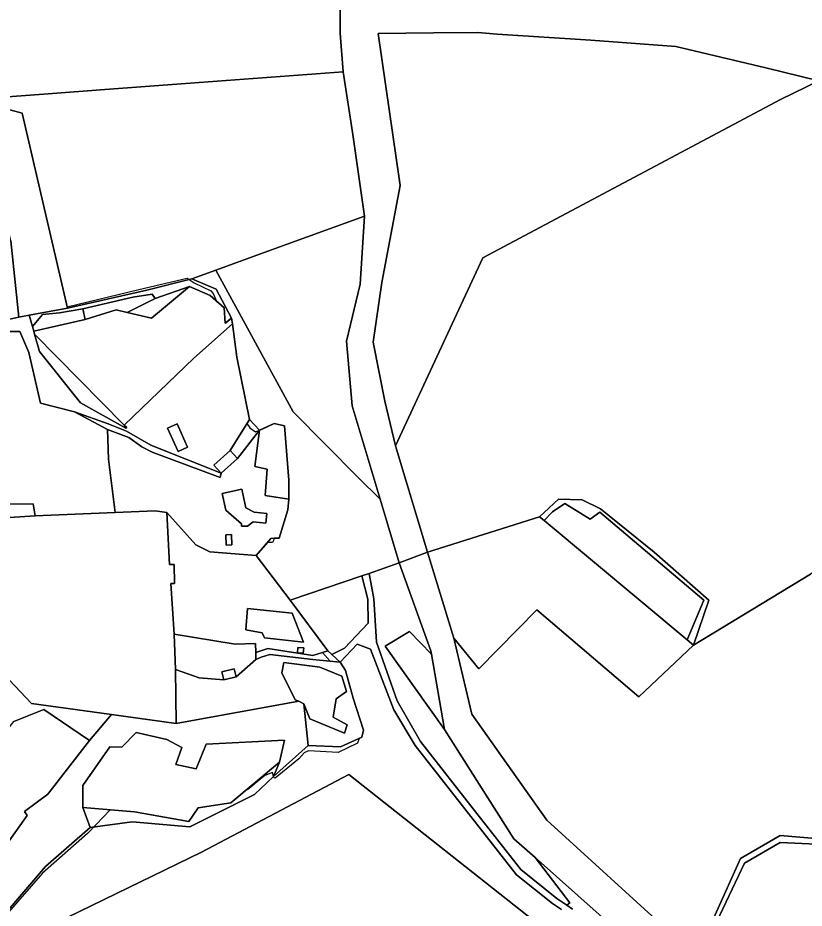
# Model space of a CAD drawing. Extents: x -477304 to -465429, y -1159113 to -1149210.
# Drawn here: x -470642 to -470157, y -1151854 to -1151305 of the extents above; entities that cross this region are included whole.
import ezdxf

# ---------------------------------------------------------------- set-up
doc = ezdxf.new("R2010")
doc.units = 0
for name, color, linetype in [('BPEJ_s', 7, 'Continuous'), ('ostatni_s', 7, 'Continuous'), ('PUPFL_s', 7, 'Continuous'), ('trav_porost_s', 7, 'Continuous'), ('voda_s', 7, 'Continuous')]:
    doc.layers.add(name, color=color, linetype=linetype)

msp = doc.modelspace()

# ---------------------------------------------------------------- linework, layer by layer
at = {"layer": 'BPEJ_s'}
msp.add_lwpolyline([(-470659.16, -1151358.78), (-470639.21, -1151364.17), (-470611.46, -1151483.61), (-470567.29, -1151472.92), (-470537.41, -1151465.95), (-470536.25, -1151466.7), (-470533.14, -1151468.72), (-470522.9, -1151473.63), (-470521.41, -1151475.33), (-470519.4, -1151480.05), (-470514.72, -1151484.17), (-470514.23, -1151492.14), (-470513.72, -1151493.34), (-470510.13, -1151490.61), (-470509.53, -1151494), (-470506.83, -1151514.54), (-470499.13, -1151552.98), (-470500.72, -1151555.54), (-470498.8, -1151558.1), (-470495.39, -1151560.66), (-470492.87, -1151559.58), (-470491.37, -1151558.94), (-470483.94, -1151555.42), (-470477.57, -1151556.92), (-470474.8, -1151590.43), (-470474.87, -1151602.01), (-470475.35, -1151608.72), (-470480.72, -1151626.2), (-470483.85, -1151626.24), (-470484.29, -1151627.64), (-470484.93, -1151628.71), (-470488.07, -1151628.71), (-470494.9, -1151636.77), (-470473.99, -1151664.4), (-470450.85, -1151695.66), (-470454.07, -1151696.64), (-470449.41, -1151702.05), (-470443.12, -1151702.67), (-470439.95, -1151707.77), (-470435.24, -1151724.84), (-470428.75, -1151744.49), (-470429.85, -1151748.88), (-470431.53, -1151749.64), (-470432.46, -1151752.43), (-470444.4, -1151758.19), (-470462.75, -1151757.13), (-470465.31, -1151758.41), (-470468.72, -1151762.24), (-470483.23, -1151773.98), (-470484.08, -1151773.76), (-470484.3, -1151772.93), (-470484.32, -1151772.87), (-470484.93, -1151770.56), (-470489.63, -1151772.48), (-470500.29, -1151781.23), (-470500.78, -1151781.16), (-470510.51, -1151789.34), (-470530.76, -1151792.46), (-470536.47, -1151800.72), (-470570.01, -1151794.79), (-470584.87, -1151793.57), (-470593.67, -1151802.73), (-470598.84, -1151808.11), (-470626.58, -1151832.64), (-470648.98, -1151858.24)], dxfattribs=at)
msp.add_lwpolyline([(-470659.16, -1151358.78), (-470639.21, -1151364.17), (-470611.46, -1151483.61), (-470567.29, -1151472.92), (-470537.41, -1151465.95), (-470536.25, -1151466.7), (-470533.14, -1151468.72), (-470522.9, -1151473.63), (-470521.41, -1151475.33), (-470519.4, -1151480.05), (-470514.72, -1151484.17), (-470514.23, -1151492.14), (-470513.72, -1151493.34), (-470510.13, -1151490.61), (-470509.53, -1151494), (-470506.83, -1151514.54), (-470499.13, -1151552.98), (-470500.72, -1151555.54), (-470498.8, -1151558.1), (-470495.39, -1151560.66), (-470492.87, -1151559.58), (-470491.37, -1151558.94), (-470483.94, -1151555.42), (-470477.57, -1151556.92), (-470474.8, -1151590.43), (-470474.87, -1151602.01), (-470475.35, -1151608.72), (-470480.72, -1151626.2), (-470483.85, -1151626.24), (-470484.29, -1151627.64), (-470484.93, -1151628.71), (-470488.07, -1151628.71), (-470494.9, -1151636.77), (-470473.99, -1151664.4), (-470450.85, -1151695.66), (-470454.07, -1151696.64), (-470449.41, -1151702.05), (-470443.12, -1151702.67), (-470439.95, -1151707.77), (-470435.24, -1151724.84), (-470428.75, -1151744.49), (-470429.85, -1151748.88), (-470431.53, -1151749.64), (-470432.46, -1151752.43), (-470444.4, -1151758.19), (-470462.75, -1151757.13), (-470465.31, -1151758.41), (-470468.72, -1151762.24), (-470483.23, -1151773.98), (-470484.08, -1151773.76), (-470484.3, -1151772.93), (-470484.32, -1151772.87), (-470484.93, -1151770.56), (-470489.63, -1151772.48), (-470500.29, -1151781.23), (-470500.78, -1151781.16), (-470510.51, -1151789.34), (-470530.76, -1151792.46), (-470536.47, -1151800.72), (-470570.01, -1151794.79), (-470584.87, -1151793.57), (-470593.67, -1151802.73), (-470598.84, -1151808.11), (-470626.58, -1151832.64), (-470648.98, -1151858.24)], dxfattribs=at)
at = {"layer": 'ostatni_s'}
for points in [[(-470600.33, -1151491.26), (-470601.78, -1151484.78), (-470570.89, -1151477.69), (-470558.98, -1151475.77), (-470557.3, -1151478.38), (-470574.42, -1151487.05), (-470581.3, -1151485.37)], [(-470760.79, -1151623.9), (-470766.63, -1151624.89), (-470779.94, -1151626.91), (-470768.35, -1151619.41), (-470784.82, -1151581.17), (-470786.43, -1151561.65), (-470789.24, -1151560.55), (-470788.87, -1151552.19), (-470783.16, -1151530.61), (-470779.49, -1151533.02), (-470782.34, -1151554.85), (-470781.52, -1151570.19), (-470771.97, -1151587.19), (-470759, -1151582.87), (-470753.71, -1151593.46), (-470755.15, -1151600.99), (-470762.21, -1151604.15), (-470755.48, -1151620.39), (-470681.92, -1151605.38), (-470632.5, -1151604.9), (-470631.17, -1151612.43), (-470701.11, -1151616.95), (-470730.02, -1151619.95)], [(-470559.84, -1151568.82), (-470516.46, -1151586.08), (-470517.11, -1151588.76), (-470559.03, -1151573.14), (-470565.47, -1151569.85), (-470573.55, -1151564.16), (-470586.51, -1151559.16), (-470607.03, -1151548.27), (-470586.29, -1151555.77), (-470574.82, -1151560.09)], [(-470549.59, -1151558.36), (-470543.69, -1151555.69), (-470537.2, -1151570.04), (-470543.1, -1151572.71)], [(-470510.98, -1151572.1), (-470499.13, -1151552.98), (-470492.83, -1151559.63), (-470506.48, -1151577.1)], [(-470516.46, -1151586.08), (-470520.96, -1151581.08), (-470510.98, -1151572.1), (-470506.48, -1151577.1)], [(-470500.32, -1151618.7), (-470503.95, -1151618.72), (-470503.96, -1151617.31), (-470513.59, -1151608.94), (-470515.83, -1151598.52), (-470503.72, -1151595.92), (-470501.25, -1151607.42), (-470496.28, -1151610.06), (-470488.33, -1151610.89), (-470488.96, -1151616.96), (-470496.91, -1151616.13)], [(-470513.76, -1151624.02), (-470510.26, -1151623.85), (-470509.95, -1151630.22), (-470513.45, -1151630.39)], [(-470514.94, -1151713.46), (-470530.16, -1151712.14), (-470544.73, -1151706.99), (-470545.52, -1151685.23), (-470507.86, -1151691.46), (-470495.47, -1151690.97), (-470495.19, -1151696.53), (-470495.13, -1151700.96), (-470507.28, -1151711.68), (-470508.43, -1151706.7), (-470516.09, -1151708.46)], [(-470459.94, -1151701), (-470486.62, -1151697.94), (-470491.98, -1151699.57), (-470495.13, -1151700.96), (-470495.19, -1151696.53), (-470492.71, -1151695.81), (-470487.79, -1151694.22), (-470460.09, -1151698.47), (-470450.85, -1151695.66), (-470448.38, -1151697.91), (-470443.12, -1151702.67)], [(-470469.21, -1151693.43), (-470465.66, -1151693.75), (-470465.96, -1151697.07), (-470469.51, -1151696.75)], [(-470516.09, -1151708.46), (-470508.43, -1151706.7), (-470507.28, -1151711.68), (-470514.94, -1151713.46)]]:
    msp.add_lwpolyline(points, close=True, dxfattribs=at)
msp.add_lwpolyline([(-470649.2, -1151815.65), (-470636.13, -1151797.05), (-470637.78, -1151794.58), (-470623.45, -1151783.99), (-470597.72, -1151750.9), (-470584.09, -1151734.89), (-470544.37, -1151740.36), (-470468.73, -1151726.71), (-470465.51, -1151728.29), (-470462.91, -1151753.98), (-470484.37, -1151772.99), (-470480.61, -1151764.19), (-470477.6, -1151750.59), (-470525.71, -1151753.16), (-470531.97, -1151768.36), (-470544.39, -1151765.7), (-470540.72, -1151755.17), (-470549.94, -1151750.24), (-470568.88, -1151746), (-470577.72, -1151755.06), (-470585.2, -1151754.81), (-470601.78, -1151778.54), (-470601.78, -1151792.19), (-470597.32, -1151804.38), (-470624.85, -1151828.43), (-470650.23, -1151858.37)], dxfattribs=at)
at = {"layer": 'PUPFL_s'}
for points in [[(-470590.97, -1151349.83), (-470620.51, -1151352.03), (-470670.37, -1151355.75), (-470673.29, -1151355.15), (-470654.9, -1151308.72), (-470632.08, -1151252.99), (-470572.35, -1151223.33), (-470517.26, -1151227.82), (-470439, -1151236.7), (-470443.21, -1151256.74), (-470443.16, -1151314.78), (-470441.39, -1151338.67), (-470491.25, -1151342.38), (-470541.11, -1151346.11)], [(-470346.34, -1151315.55), (-470288.78, -1151319.08), (-470236.24, -1151323), (-470200.8, -1151331.6), (-470180.76, -1151336.24), (-470148.15, -1151344.32), (-470171.74, -1151355.7), (-470355.3, -1151453.4), (-470409.15, -1151569.16), (-470415.69, -1151541.71), (-470422.79, -1151505.3), (-470417.45, -1151468.61), (-470406.12, -1151408.86), (-470419.7, -1151314.97), (-470385.67, -1151314.59), (-470358.42, -1151314.47)], [(-470487.69, -1151449.23), (-470519.77, -1151460.89), (-470534.69, -1151466.31), (-470562.32, -1151473.27), (-470611.28, -1151484.38), (-470639.21, -1151364.17), (-470659.16, -1151358.78), (-470670.37, -1151355.75), (-470620.51, -1151352.03), (-470590.97, -1151349.83), (-470541.11, -1151346.11), (-470491.25, -1151342.38), (-470441.39, -1151338.67), (-470435.44, -1151377.36), (-470428.21, -1151427.6)], [(-470153.21, -1151648.26), (-470225.46, -1151692.07), (-470216.01, -1151664.31), (-470249.55, -1151634.67), (-470282.66, -1151608.15), (-470294.13, -1151602.6), (-470308.59, -1151602.12), (-470320.27, -1151612.92), (-470389.37, -1151634.71), (-470409.15, -1151569.16), (-470355.3, -1151453.4), (-470171.74, -1151355.7), (-470148.15, -1151344.32), (-470135.66, -1151368.82), (-470127.77, -1151394.54), (-470090.3, -1151497.49), (-470105.58, -1151486.63), (-470075.17, -1151600.94), (-470091.49, -1151610.84)], [(-470487.69, -1151449.23), (-470428.21, -1151427.6), (-470430.91, -1151469.67), (-470439.2, -1151504.72), (-470435.77, -1151544.58), (-470421.03, -1151593.86), (-470418.55, -1151602.16), (-470432.07, -1151588.73), (-470472.2, -1151548.17), (-470519.77, -1151460.89)], [(-470506.83, -1151514.54), (-470509.53, -1151494), (-470510.13, -1151490.61), (-470519.53, -1151472.72), (-470534.69, -1151466.31), (-470519.77, -1151460.89), (-470472.2, -1151548.17), (-470432.07, -1151588.73), (-470418.55, -1151602.16), (-470406.83, -1151641.32), (-470425.24, -1151647.87), (-470429.92, -1151649.45), (-470473.99, -1151664.4), (-470494.9, -1151636.77), (-470486, -1151626.27), (-470480.72, -1151626.2), (-470475.35, -1151608.72), (-470474.87, -1151602.01), (-470474.8, -1151590.43), (-470477.57, -1151556.92), (-470483.94, -1151555.42), (-470492.83, -1151559.63), (-470499.13, -1151552.98)], [(-470634.84, -1151488.73), (-470611.28, -1151484.38), (-470562.32, -1151473.27), (-470534.69, -1151466.31), (-470519.53, -1151472.72), (-470510.13, -1151490.61), (-470514.14, -1151493.66), (-470514.72, -1151484.17), (-470523.34, -1151476.57), (-470535.96, -1151471.01), (-470557.3, -1151478.38), (-470558.98, -1151475.77), (-470570.89, -1151477.69), (-470601.78, -1151484.78), (-470616.17, -1151487.25), (-470626.64, -1151488.35), (-470632.88, -1151495.72)], [(-470282.66, -1151608.15), (-470249.55, -1151634.67), (-470216.01, -1151664.31), (-470225.46, -1151692.07), (-470229.38, -1151688.8), (-470218.95, -1151664.44), (-470283.13, -1151610.11), (-470289.05, -1151614.42), (-470304.68, -1151604.69), (-470312.32, -1151609.87), (-470317.53, -1151615.21), (-470320.27, -1151612.92), (-470308.59, -1151602.12), (-470294.13, -1151602.6)], [(-470218.95, -1151664.44), (-470229.38, -1151688.8), (-470317.53, -1151615.21), (-470312.32, -1151609.87), (-470304.68, -1151604.69), (-470289.05, -1151614.42), (-470283.13, -1151610.11)], [(-470357.66, -1151706.76), (-470373.13, -1151687.8), (-470389.37, -1151634.71), (-470320.27, -1151612.92), (-470317.53, -1151615.21), (-470229.38, -1151688.8), (-470225.46, -1151692.07), (-470259, -1151723.99), (-470321.95, -1151670.35)], [(-470387.25, -1151695.57), (-470406.83, -1151641.32), (-470389.37, -1151634.71), (-470373.13, -1151687.8), (-470361.97, -1151734.6), (-470315.75, -1151799.93), (-470251.11, -1151858.95), (-470226.66, -1151880.93), (-470242.94, -1151889.79), (-470253.28, -1151882.23), (-470270.37, -1151869.74), (-470323.08, -1151823.03), (-470336.15, -1151811.45), (-470378.96, -1151744.1), (-470386.88, -1151697.74)], [(-470408.04, -1151726.46), (-470420.87, -1151690.29), (-470422.38, -1151663.53), (-470425.24, -1151647.87), (-470406.83, -1151641.32), (-470387.25, -1151695.57), (-470386.88, -1151697.74), (-470400.45, -1151683.72), (-470415.46, -1151692.66), (-470378.96, -1151744.1), (-470336.15, -1151811.45), (-470323.08, -1151823.03), (-470301.65, -1151850.84), (-470303.52, -1151852.39), (-470309.73, -1151848.21), (-470331.87, -1151830.33), (-470358.88, -1151795.77), (-470393.69, -1151751.56)], [(-470425.96, -1151678.53), (-470440.42, -1151694.03), (-470448.38, -1151697.91), (-470450.85, -1151695.66), (-470473.99, -1151664.4), (-470429.92, -1151649.45), (-470426.14, -1151663.69)], [(-470386.88, -1151697.74), (-470378.96, -1151744.1), (-470415.46, -1151692.66), (-470400.45, -1151683.72)], [(-470530.76, -1151792.46), (-470510.51, -1151789.34), (-470480.61, -1151764.19), (-470484.37, -1151772.99), (-470495.94, -1151784.12), (-470535.82, -1151804.15), (-470571.49, -1151800.97), (-470597.32, -1151804.38), (-470601.78, -1151792.19), (-470570.01, -1151794.79), (-470536.47, -1151800.72)]]:
    msp.add_lwpolyline(points, close=True, dxfattribs=at)
for points in [[(-470148.15, -1151344.32), (-470180.76, -1151336.24), (-470200.8, -1151331.6), (-470236.24, -1151323), (-470288.78, -1151319.08), (-470346.34, -1151315.55), (-470358.42, -1151314.47), (-470385.67, -1151314.59), (-470419.7, -1151314.97), (-470406.12, -1151408.86), (-470417.45, -1151468.61), (-470422.79, -1151505.3), (-470415.69, -1151541.71), (-470409.15, -1151569.16), (-470389.37, -1151634.71), (-470406.83, -1151641.32), (-470418.55, -1151602.16), (-470421.03, -1151593.86), (-470435.77, -1151544.58), (-470439.2, -1151504.72), (-470430.91, -1151469.67), (-470428.21, -1151427.6), (-470435.44, -1151377.36), (-470441.39, -1151338.67), (-470443.16, -1151314.78), (-470443.21, -1151256.74)], [(-470306.73, -1151855.05), (-470312.23, -1151851.31), (-470334.53, -1151833.61), (-470362.61, -1151797.66), (-470396.9, -1151753.94), (-470410.08, -1151732.02), (-470424.51, -1151694.47), (-470432.7, -1151691.42), (-470443.12, -1151702.67), (-470448.38, -1151697.91), (-470440.42, -1151694.03), (-470425.96, -1151678.53), (-470426.14, -1151663.69), (-470429.92, -1151649.45), (-470425.24, -1151647.87), (-470422.38, -1151663.53), (-470420.87, -1151690.29), (-470408.04, -1151726.46), (-470393.69, -1151751.56), (-470358.88, -1151795.77), (-470331.87, -1151830.33), (-470309.73, -1151848.21), (-470303.52, -1151852.39), (-470300.05, -1151854.72)], [(-470147.76, -1151811.37), (-470171.99, -1151809.39), (-470196.48, -1151823.65), (-470221.39, -1151878.77), (-470226.66, -1151880.93), (-470251.11, -1151858.95), (-470315.75, -1151799.93), (-470361.97, -1151734.6), (-470373.13, -1151687.8), (-470357.66, -1151706.76), (-470321.95, -1151670.35), (-470259, -1151723.99), (-470225.46, -1151692.07), (-470153.21, -1151648.26)], [(-470650.23, -1151858.37), (-470624.85, -1151828.43), (-470597.32, -1151804.38), (-470571.49, -1151800.97), (-470535.82, -1151804.15), (-470495.94, -1151784.12), (-470484.37, -1151772.99), (-470462.91, -1151753.98), (-470443, -1151754.84), (-470429.85, -1151748.88), (-470428.75, -1151744.49), (-470435.24, -1151724.84), (-470439.95, -1151707.77), (-470443.12, -1151702.67), (-470432.7, -1151691.42), (-470424.51, -1151694.47), (-470410.08, -1151732.02), (-470396.9, -1151753.94), (-470362.61, -1151797.66), (-470334.53, -1151833.61), (-470312.23, -1151851.31), (-470306.73, -1151855.05)], [(-470319.32, -1151865.5), (-470437.91, -1151771.83), (-470528.56, -1151819.66), (-470641.49, -1151874.61)], [(-470641.49, -1151874.61), (-470528.56, -1151819.66), (-470437.91, -1151771.83), (-470319.32, -1151865.5)], [(-470142.18, -1152095.18), (-470172.83, -1152020.94), (-470175.58, -1152007.33), (-470231.98, -1151935.99), (-470239.46, -1151890.98), (-470220.48, -1151882.29), (-470193.95, -1151826.43), (-470171.91, -1151813.75), (-470149.63, -1151814.8)], [(-470300.05, -1151854.72), (-470303.52, -1151852.39), (-470301.65, -1151850.84), (-470323.08, -1151823.03), (-470270.37, -1151869.74)]]:
    msp.add_lwpolyline(points, dxfattribs=at)
at = {"layer": 'trav_porost_s'}
for points in [[(-470639.21, -1151364.17), (-470611.28, -1151484.38), (-470634.84, -1151488.73), (-470641.21, -1151489.9), (-470646.26, -1151442.95), (-470661.01, -1151374.58), (-470659.95, -1151365.5), (-470659.16, -1151358.78)], [(-470819.46, -1151517.55), (-470827.19, -1151488.54), (-470834.39, -1151461.41), (-470841.32, -1151439.75), (-470843.37, -1151420.05), (-470804.78, -1151518.1), (-470733.72, -1151491.42), (-470739.2, -1151466.04), (-470646.26, -1151442.95), (-470641.21, -1151489.9), (-470677.47, -1151497.65), (-470730.17, -1151511.35), (-470777.96, -1151526.46)], [(-470509.53, -1151494), (-470533.35, -1151515.25), (-470576.28, -1151556.51), (-470631.58, -1151500.37), (-470632.09, -1151498.53), (-470600.33, -1151491.26), (-470581.3, -1151485.37), (-470574.42, -1151487.05), (-470559.48, -1151490.45), (-470535.96, -1151471.01), (-470523.34, -1151476.57), (-470514.72, -1151484.17), (-470514.14, -1151493.66), (-470510.13, -1151490.61)], [(-470535.96, -1151471.01), (-470559.48, -1151490.45), (-470574.42, -1151487.05), (-470557.3, -1151478.38)], [(-470600.33, -1151491.26), (-470632.09, -1151498.53), (-470632.88, -1151495.72), (-470626.64, -1151488.35), (-470616.17, -1151487.25), (-470601.78, -1151484.78)], [(-470576.28, -1151556.51), (-470574.65, -1151558.03), (-470575.33, -1151558.44), (-470603.16, -1151542.72), (-470628.58, -1151511.06), (-470631.58, -1151500.37)], [(-470543.69, -1151555.69), (-470549.59, -1151558.36), (-470543.1, -1151572.71), (-470537.2, -1151570.04)], [(-470495.86, -1151582), (-470492.83, -1151559.63), (-470483.94, -1151555.42), (-470477.57, -1151556.92), (-470474.8, -1151590.43), (-470474.87, -1151602.01), (-470489.45, -1151599.82), (-470488.19, -1151583.51)], [(-470486, -1151626.27), (-470494.9, -1151636.77), (-470523.51, -1151634.64), (-470532.18, -1151630.28), (-470550.1, -1151610.25), (-470557.18, -1151609.36), (-470581.85, -1151610.38), (-470585.9, -1151577.53), (-470586.51, -1151559.16), (-470573.55, -1151564.16), (-470565.47, -1151569.85), (-470559.03, -1151573.14), (-470517.11, -1151588.76), (-470516.46, -1151586.08), (-470506.48, -1151577.1), (-470492.83, -1151559.63), (-470495.86, -1151582), (-470488.19, -1151583.51), (-470489.45, -1151599.82), (-470474.87, -1151602.01), (-470475.35, -1151608.72), (-470480.72, -1151626.2)], [(-470496.91, -1151616.13), (-470488.96, -1151616.96), (-470488.33, -1151610.89), (-470496.28, -1151610.06), (-470501.25, -1151607.42), (-470503.72, -1151595.92), (-470515.83, -1151598.52), (-470513.59, -1151608.94), (-470503.96, -1151617.31), (-470503.95, -1151618.72), (-470500.32, -1151618.7)], [(-470548.42, -1151642.33), (-470545.41, -1151642.46), (-470545.28, -1151654.17), (-470547.65, -1151654.17), (-470545.52, -1151685.23), (-470544.73, -1151706.99), (-470544.37, -1151740.36), (-470584.09, -1151734.89), (-470633.35, -1151728.01), (-470646.97, -1151713.6), (-470649.07, -1151701.5), (-470652.36, -1151701.54), (-470666.6, -1151684.25), (-470670.18, -1151663.71), (-470689.89, -1151649.63), (-470701.11, -1151616.95), (-470631.17, -1151612.43), (-470581.85, -1151610.38), (-470557.18, -1151609.36), (-470550.1, -1151610.25)], [(-470545.41, -1151642.46), (-470548.42, -1151642.33), (-470550.1, -1151610.25), (-470532.18, -1151630.28), (-470523.51, -1151634.64), (-470494.9, -1151636.77), (-470473.99, -1151664.4), (-470450.85, -1151695.66), (-470460.09, -1151698.47), (-470487.79, -1151694.22), (-470492.71, -1151695.81), (-470495.19, -1151696.53), (-470495.47, -1151690.97), (-470507.86, -1151691.46), (-470545.52, -1151685.23), (-470547.65, -1151654.17), (-470545.28, -1151654.17)], [(-470509.95, -1151630.22), (-470510.26, -1151623.85), (-470513.76, -1151624.02), (-470513.45, -1151630.39)], [(-470465.77, -1151690.22), (-470472.68, -1151672.38), (-470500.37, -1151669.56), (-470501.39, -1151682.55), (-470491.23, -1151684.48), (-470489.88, -1151687.67)], [(-470465.77, -1151690.22), (-470489.88, -1151687.67), (-470491.23, -1151684.48), (-470501.39, -1151682.55), (-470500.37, -1151669.56), (-470472.68, -1151672.38)], [(-470465.96, -1151697.07), (-470465.66, -1151693.75), (-470469.21, -1151693.43), (-470469.51, -1151696.75)], [(-470477.91, -1151702.71), (-470479.07, -1151709.15), (-470470.99, -1151725.87), (-470468.73, -1151726.71), (-470544.37, -1151740.36), (-470544.73, -1151706.99), (-470530.16, -1151712.14), (-470514.94, -1151713.46), (-470507.28, -1151711.68), (-470495.13, -1151700.96), (-470491.98, -1151699.57), (-470486.62, -1151697.94), (-470459.94, -1151701), (-470443.12, -1151702.67), (-470439.95, -1151707.77), (-470435.24, -1151724.84), (-470428.75, -1151744.49), (-470429.85, -1151748.88), (-470443, -1151754.84), (-470462.91, -1151753.98), (-470465.51, -1151728.29), (-470461.83, -1151737.45), (-470440.5, -1151746.39), (-470438.82, -1151741.15), (-470447.41, -1151736.56), (-470445.68, -1151725.12), (-470439.38, -1151720.63), (-470442.11, -1151711.14), (-470455.77, -1151705.62)], [(-470477.91, -1151702.71), (-470455.77, -1151705.62), (-470442.11, -1151711.14), (-470439.38, -1151720.63), (-470445.68, -1151725.12), (-470447.41, -1151736.56), (-470438.82, -1151741.15), (-470440.5, -1151746.39), (-470461.83, -1151737.45), (-470465.51, -1151728.29), (-470468.73, -1151726.71), (-470470.99, -1151725.87), (-470479.07, -1151709.15)], [(-470679.75, -1151824.9), (-470678.27, -1151789.54), (-470671.36, -1151772.41), (-470660.92, -1151760.17), (-470644.42, -1151739.09), (-470625.84, -1151731.84), (-470597.72, -1151750.9), (-470623.45, -1151783.99), (-470637.78, -1151794.58), (-470636.13, -1151797.05), (-470649.2, -1151815.65), (-470655.43, -1151814.93), (-470664.85, -1151829.66)], [(-470536.47, -1151800.72), (-470570.01, -1151794.79), (-470601.78, -1151792.19), (-470601.78, -1151778.54), (-470585.2, -1151754.81), (-470577.72, -1151755.06), (-470568.88, -1151746), (-470549.94, -1151750.24), (-470540.72, -1151755.17), (-470544.39, -1151765.7), (-470531.97, -1151768.36), (-470525.71, -1151753.16), (-470477.6, -1151750.59), (-470480.61, -1151764.19), (-470510.51, -1151789.34), (-470530.76, -1151792.46)]]:
    msp.add_lwpolyline(points, close=True, dxfattribs=at)
for points in [[(-470677.47, -1151497.65), (-470641.21, -1151489.9), (-470634.84, -1151488.73), (-470632.88, -1151495.72), (-470632.09, -1151498.53), (-470631.58, -1151500.37), (-470628.58, -1151511.06), (-470603.16, -1151542.72), (-470575.33, -1151558.44), (-470574.65, -1151558.03), (-470576.28, -1151556.51), (-470533.35, -1151515.25), (-470509.53, -1151494), (-470506.83, -1151514.54), (-470499.13, -1151552.98), (-470510.98, -1151572.1), (-470520.96, -1151581.08), (-470516.46, -1151586.08), (-470559.84, -1151568.82), (-470574.82, -1151560.09), (-470586.29, -1151555.77), (-470607.03, -1151548.27), (-470627.9, -1151542.96), (-470635.12, -1151511.71), (-470640.6, -1151498.83), (-470661.96, -1151498.69)], [(-470661.96, -1151498.69), (-470640.6, -1151498.83), (-470635.12, -1151511.71), (-470627.9, -1151542.96), (-470607.03, -1151548.27), (-470586.51, -1151559.16), (-470585.9, -1151577.53), (-470581.85, -1151610.38), (-470631.17, -1151612.43), (-470632.5, -1151604.9), (-470681.92, -1151605.38)], [(-470646.97, -1151713.6), (-470633.35, -1151728.01), (-470584.09, -1151734.89), (-470597.72, -1151750.9), (-470625.84, -1151731.84), (-470644.42, -1151739.09)]]:
    msp.add_lwpolyline(points, dxfattribs=at)
at = {"layer": 'voda_s'}
for points in [[(-470154.04, -1152104.41), (-470187.43, -1152028.15), (-470189.44, -1152013.29), (-470210.71, -1152003.99), (-470220.76, -1151995.15), (-470242.44, -1151975.54), (-470252.15, -1151933.88), (-470251.9, -1151906.96), (-470242.94, -1151889.79), (-470226.66, -1151880.93), (-470221.39, -1151878.77), (-470196.48, -1151823.65), (-470171.99, -1151809.39), (-470147.76, -1151811.37)], [(-470149.63, -1151814.8), (-470171.91, -1151813.75), (-470193.95, -1151826.43), (-470220.48, -1151882.29), (-470239.46, -1151890.98), (-470241.31, -1151894.17), (-470248.28, -1151906.19), (-470248.32, -1151934.28), (-470238.99, -1151972.47), (-470207.02, -1152002.08), (-470184.84, -1152010.29), (-470181.81, -1152030.97), (-470147, -1152105.67)]]:
    msp.add_lwpolyline(points, dxfattribs=at)

doc.saveas('drawing.dxf')
